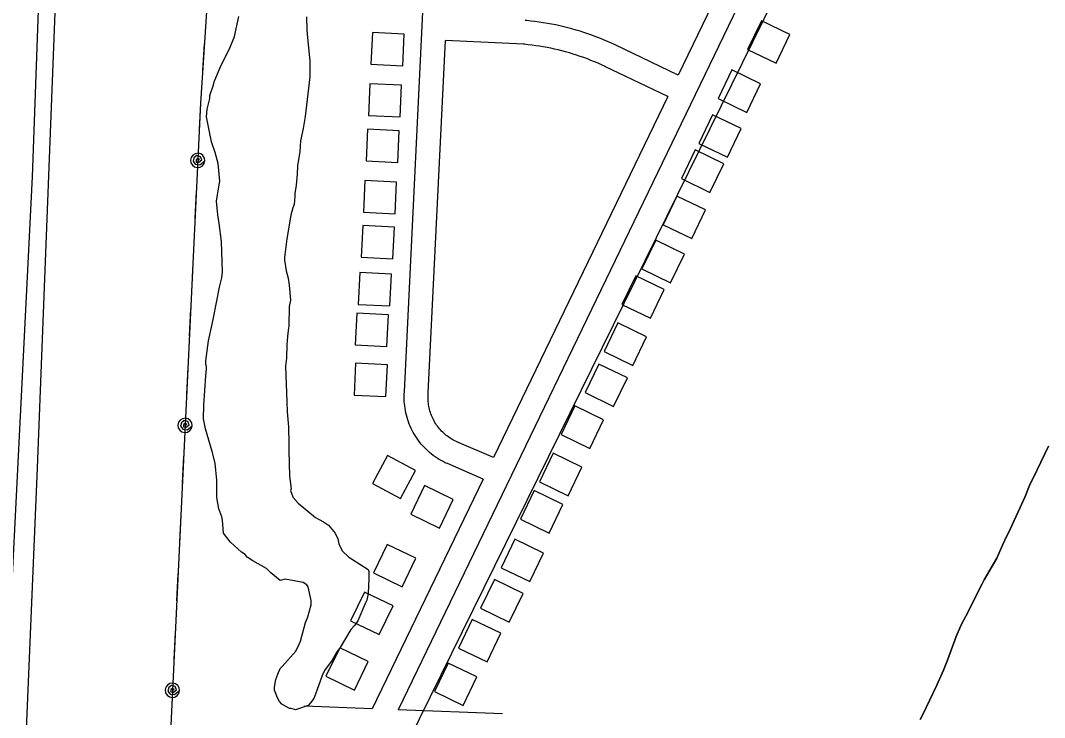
# Model space of a CAD drawing. Extents: x 3683402 to 3721514, y 487807 to 513565.
# Drawn here: x 3695530 to 3696820, y 500030 to 500908 of the extents above; entities that cross this region are included whole.
import ezdxf

# ---------------------------------------------------------------- set-up
doc = ezdxf.new("R2010")
doc.units = 0
for name, color, linetype in [('V-BLDG-OTLN', 7, 'Continuous'), ('V-ROAD-CNTR', 7, 'Continuous'), ('V-SITE-VEGE', 7, 'Continuous'), ('V-TOPO-BNDY', 7, 'Continuous'), ('V-TOPO-SHOR', 7, 'Continuous'), ('V-UTIL-LINE', 7, 'Continuous')]:
    doc.layers.add(name, color=color, linetype=linetype)

msp = doc.modelspace()

# ---------------------------------------------------------------- linework, layer by layer
at = {"layer": 'V-BLDG-OTLN'}
for points in [[(3696463.8, 500907.6), (3696446.4, 500871.6), (3696482.4, 500854.2), (3696499.8, 500890.2)], [(3696012, 500851), (3696013.9, 500890.9), (3695974, 500892.8), (3695972, 500852.9)], [(3696426.6, 500845.7), (3696409.2, 500809.7), (3696445.3, 500792.3), (3696462.7, 500828.3)], [(3696008.7, 500786.5), (3696010.6, 500826.5), (3695970.7, 500828.4), (3695968.7, 500788.5)], [(3696402.4, 500789.3), (3696385, 500753.2), (3696421, 500735.8), (3696438.4, 500771.9)], [(3696005.7, 500729.2), (3696007.6, 500769.2), (3695967.7, 500771.1), (3695965.8, 500731.2)], [(3696380.4, 500745), (3696363, 500709), (3696399, 500691.6), (3696416.4, 500727.6)], [(3696002.4, 500664.6), (3696004.3, 500704.5), (3695964.4, 500706.5), (3695962.4, 500666.5)], [(3696357.4, 500686.9), (3696340, 500650.8), (3696376, 500633.4), (3696393.4, 500669.5)], [(3695999.6, 500607.9), (3696001.5, 500647.9), (3695961.6, 500649.8), (3695959.7, 500609.8)], [(3696330.8, 500631.3), (3696313.4, 500595.2), (3696349.4, 500577.8), (3696366.8, 500613.9)], [(3695995.9, 500548.6), (3695997.8, 500588.5), (3695957.9, 500590.5), (3695955.9, 500550.5)], [(3696305.5, 500586.5), (3696288.1, 500550.5), (3696324.1, 500533.1), (3696341.5, 500569.1)], [(3695992.1, 500497.5), (3695994, 500537.4), (3695954.1, 500539.4), (3695952.1, 500499.4)], [(3696283.1, 500527.1), (3696265.8, 500491.1), (3696301.8, 500473.7), (3696319.2, 500509.7)], [(3695990.7, 500434.4), (3695992.6, 500474.4), (3695952.7, 500476.3), (3695950.8, 500436.3)], [(3696259.1, 500475.4), (3696241.7, 500439.4), (3696277.7, 500422), (3696295.1, 500458)], [(3696228.8, 500422.6), (3696211.4, 500386.6), (3696247.5, 500369.2), (3696264.9, 500405.2)], [(3696027.9, 500341.4), (3695992.7, 500360.3), (3695973.7, 500325.1), (3696009, 500306.1)], [(3696201.5, 500363), (3696184.1, 500327), (3696220.2, 500309.6), (3696237.6, 500345.6)], [(3696058.1, 500268.9), (3696075.5, 500304.9), (3696039.5, 500322.3), (3696022.1, 500286.3)], [(3696177.7, 500316), (3696160.3, 500280), (3696196.4, 500262.6), (3696213.8, 500298.6)], [(3696153.4, 500254.8), (3696136, 500218.8), (3696172.1, 500201.4), (3696189.5, 500237.4)], [(3696011.1, 500194.9), (3696028.5, 500230.9), (3695992.5, 500248.3), (3695975.1, 500212.3)], [(3696127.5, 500203.9), (3696110.1, 500167.9), (3696146.2, 500150.5), (3696163.6, 500186.5)], [(3695982.4, 500134.8), (3695999.8, 500170.9), (3695963.7, 500188.3), (3695946.3, 500152.2)], [(3696099.6, 500153.8), (3696082.2, 500117.8), (3696118.2, 500100.4), (3696135.6, 500136.4)], [(3695951.2, 500064.8), (3695968.6, 500100.8), (3695932.6, 500118.2), (3695915.2, 500082.2)], [(3696069.4, 500098.9), (3696052, 500062.9), (3696088, 500045.5), (3696105.4, 500081.5)]]:
    msp.add_lwpolyline(points, close=True, dxfattribs=at)
at = {"layer": 'V-ROAD-CNTR'}
for points in [[(3696014.2, 500440.6), (3696084.1, 501884.5)], [(3696615, 501369.3), (3696358.9, 500839.2)], [(3696642, 501356.2), (3696006.2, 500040)], [(3696279.4, 500877.3), (3696274.8, 500879.5), (3696269.9, 500881.6), (3696265.1, 500883.7), (3696260.2, 500885.7), (3696255.3, 500887.6), (3696250.3, 500889.4), (3696245.3, 500891.2), (3696240.3, 500892.9), (3696235.3, 500894.5), (3696230.3, 500896), (3696225.2, 500897.4), (3696220.1, 500898.8), (3696215, 500900), (3696209.8, 500901.2), (3696204.7, 500902.4), (3696199.5, 500903.4), (3696194.3, 500904.3), (3696189.1, 500905.2), (3696183.9, 500906), (3696178.6, 500906.7), (3696173.4, 500907.3), (3696168.2, 500907.8), (3696166.3, 500908)], [(3696044.2, 500439.2), (3696065.7, 500882.9)], [(3696164.2, 500878.1), (3696065.7, 500882.9)], [(3696266.8, 500850.1), (3696262.4, 500852.2), (3696258, 500854.1), (3696253.5, 500856), (3696249.1, 500857.8), (3696244.6, 500859.6), (3696240.1, 500861.2), (3696235.6, 500862.8), (3696231, 500864.3), (3696226.5, 500865.8), (3696221.9, 500867.2), (3696217.2, 500868.5), (3696212.6, 500869.7), (3696207.9, 500870.9), (3696203.3, 500872), (3696198.6, 500873), (3696193.9, 500873.9), (3696189.1, 500874.8), (3696184.4, 500875.6), (3696179.7, 500876.3), (3696174.9, 500876.9), (3696170.1, 500877.5), (3696165.3, 500878), (3696163.6, 500878.1)], [(3696358.9, 500839.2), (3696279.6, 500877.2)], [(3696345.9, 500812.1), (3696266.6, 500850.2)], [(3696345.9, 500812.1), (3696126.3, 500357.6)], [(3696067.9, 500350.1), (3696065.5, 500351.2), (3696062.8, 500352.6), (3696060.2, 500354), (3696057.7, 500355.4), (3696055.2, 500357), (3696052.7, 500358.7), (3696050.4, 500360.4), (3696048, 500362.2), (3696045.7, 500364.1), (3696043.5, 500366), (3696041.4, 500368.1), (3696039.3, 500370.1), (3696037.3, 500372.3), (3696035.4, 500374.5), (3696033.5, 500376.8), (3696031.7, 500379.2), (3696030, 500381.6), (3696028.3, 500384), (3696026.8, 500386.5), (3696025.3, 500389.1), (3696023.9, 500391.7), (3696022.6, 500394.3), (3696021.4, 500397), (3696020.3, 500399.7), (3696019.2, 500402.5), (3696018.3, 500405.3), (3696017.4, 500408.1), (3696016.7, 500411), (3696016, 500413.8), (3696015.4, 500416.7), (3696014.9, 500419.6), (3696014.5, 500422.6), (3696014.2, 500425.5), (3696014, 500428.4), (3696013.9, 500431.4), (3696013.9, 500434.3), (3696014, 500437.3), (3696014.2, 500440.2), (3696014.3, 500441.1)], [(3696080.5, 500377.4), (3696078.4, 500378.3), (3696076.7, 500379.2), (3696074.9, 500380.1), (3696073.2, 500381.1), (3696071.6, 500382.2), (3696069.9, 500383.3), (3696068.3, 500384.4), (3696066.8, 500385.6), (3696065.2, 500386.9), (3696063.8, 500388.2), (3696062.3, 500389.6), (3696060.9, 500391), (3696059.6, 500392.4), (3696058.3, 500393.9), (3696057, 500395.4), (3696055.8, 500397), (3696054.7, 500398.6), (3696053.6, 500400.2), (3696052.5, 500401.9), (3696051.6, 500403.6), (3696050.6, 500405.4), (3696049.8, 500407.2), (3696048.9, 500409), (3696048.2, 500410.8), (3696047.5, 500412.6), (3696046.8, 500414.5), (3696046.3, 500416.4), (3696045.8, 500418.3), (3696045.3, 500420.2), (3696044.9, 500422.2), (3696044.6, 500424.1), (3696044.3, 500426.1), (3696044.1, 500428), (3696044, 500430), (3696043.9, 500432), (3696043.9, 500434), (3696044, 500435.9), (3696044.1, 500438), (3696044.2, 500438.7)], [(3696126.3, 500357.6), (3696080.1, 500377.5)], [(3696113.2, 500330.5), (3696068.2, 500350)], [(3696113.2, 500330.5), (3695973.5, 500041.3)], [(3695973.5, 500041.3), (3695888.2, 500044.5)], [(3696137.7, 500035), (3696006.2, 500040)]]:
    msp.add_lwpolyline(points, dxfattribs=at)
at = {"layer": 'V-SITE-VEGE'}
for points in [[(3695892.8, 500045.5), (3695877, 500040.1), (3695871.5, 500041.7), (3695869.2, 500041.7), (3695859.8, 500047.3), (3695856.6, 500050.4), (3695854.3, 500055.2), (3695850.4, 500064.6), (3695850.5, 500068.6), (3695852.1, 500078), (3695854.5, 500085), (3695857.7, 500092.1), (3695860, 500094.5), (3695877.4, 500114), (3695881.4, 500122.6), (3695883, 500126.6), (3695887.8, 500143.8), (3695889.4, 500150.1), (3695892.6, 500157.2), (3695896.6, 500172.1), (3695896.7, 500177.6), (3695892.8, 500194.9), (3695891.3, 500197.3), (3695886.6, 500200.4), (3695863.8, 500204.5), (3695857.5, 500203), (3695845.8, 500212.5), (3695840.3, 500218), (3695823.1, 500227.5), (3695816, 500232.3), (3695813.7, 500235.4), (3695809, 500238.6), (3695794.9, 500251.3), (3695790.2, 500256.8), (3695786.3, 500262.3), (3695784.8, 500278.8), (3695784.1, 500282.8), (3695781.7, 500289.9), (3695780.2, 500293), (3695777.9, 500307.2), (3695778, 500329.2), (3695776.5, 500341.8), (3695775.8, 500350.4), (3695771.9, 500365.4), (3695763.4, 500393.7), (3695761.2, 500406.3), (3695761.3, 500423.6), (3695763.8, 500460.5), (3695764.7, 500469.2), (3695764.7, 500472.3), (3695763.9, 500474.7), (3695763.9, 500479.4), (3695767.2, 500504.6), (3695772.1, 500525.8), (3695773.7, 500533.6), (3695781, 500572.1), (3695784.2, 500583.9), (3695785, 500591.7), (3695783.6, 500629.5), (3695780.6, 500652.3), (3695779.1, 500663.3), (3695777.6, 500680.6), (3695778.5, 500688.4), (3695780.9, 500701), (3695781.7, 500705.7), (3695779.5, 500727.8), (3695775.6, 500741.9), (3695771, 500755.3), (3695764.9, 500786.8), (3695765.7, 500796.2), (3695768.9, 500809.6), (3695768.9, 500813.5), (3695773.7, 500826.8), (3695774.5, 500830.8), (3695778.5, 500841), (3695782.5, 500849.6), (3695789.7, 500864.5), (3695793.6, 500872.3), (3695800, 500888), (3695805.7, 500913.1)], [(3695890.6, 500912.7), (3695891.3, 500896.1), (3695892, 500886.7), (3695895, 500856.8), (3695894.9, 500837.2), (3695889.1, 500786.9), (3695886.6, 500772), (3695883.4, 500756.3), (3695882.5, 500742.9), (3695879.3, 500724.8), (3695879.2, 500714.6), (3695877.6, 500700.5), (3695876, 500690.3), (3695875.9, 500686.3), (3695875.1, 500676.1), (3695873.5, 500672.2), (3695871.1, 500662.8), (3695866.2, 500632.9), (3695862.9, 500609.4), (3695862.9, 500606.2), (3695865.2, 500592.8), (3695867.5, 500583.4), (3695869, 500574.7), (3695870.5, 500555.9), (3695868.9, 500548), (3695868.7, 500522.9), (3695867.9, 500520.5), (3695867.1, 500514.2), (3695866.2, 500500.1), (3695865.4, 500482.8), (3695864.5, 500472.6), (3695865.8, 500427.7), (3695866.6, 500415.2), (3695868, 500396.3), (3695868.7, 500375.1), (3695868.6, 500366.4), (3695869.2, 500334.2), (3695870, 500327.9), (3695871.5, 500318.4), (3695870.7, 500316.1), (3695872.3, 500311.4), (3695873.8, 500307.4), (3695880.1, 500300.3), (3695902, 500282.1), (3695912.2, 500276.5), (3695918.4, 500272.6), (3695927, 500262.3), (3695930.1, 500255.2), (3695930.9, 500251.3), (3695931.7, 500248.9), (3695935.5, 500240.3), (3695944.1, 500232.3), (3695947.3, 500230), (3695968.4, 500216.5), (3695969.2, 500214.1), (3695969.1, 500205.5), (3695968.3, 500186.6), (3695966.6, 500178), (3695965, 500174.8), (3695955.5, 500152.1), (3695951.5, 500146.6), (3695946.8, 500141.1), (3695933.3, 500118.4), (3695928.5, 500112.1), (3695923, 500102.7), (3695913.5, 500089.4), (3695910.3, 500083.2), (3695903.9, 500064.3), (3695899.9, 500054.1), (3695895.9, 500048.7), (3695892.8, 500045.5)]]:
    msp.add_lwpolyline(points, dxfattribs=at)
at = {"layer": 'V-TOPO-BNDY'}
msp.add_line((3697199.9, 502398), (3695552.8, 499054.3), dxfattribs=at)
at = {"layer": 'V-TOPO-SHOR'}
for points in [[(3695635.2, 502616.9), (3695605.2, 502176), (3695589.9, 502113.2), (3695581.8, 502075.5), (3695582.5, 502051.1), (3695584.5, 501992.2), (3695575.1, 501706.9), (3695554, 501321.8), (3695556.1, 501269.1), (3695563.5, 501182.6), (3695560.9, 501142.5), (3695545.1, 500711), (3695499.1, 499798.5)], [(3695518.1, 499546.1), (3695551.7, 500344.6), (3695580.1, 501070.1), (3695583, 501160.4), (3695578.8, 501254), (3695578.2, 501291), (3695589.5, 501480.4), (3695609.5, 501963.7), (3695632.8, 502050.9), (3695640.1, 502096.4), (3695639.5, 502124.7), (3695633.3, 502142.8), (3695628.7, 502164.9), (3695652.6, 502498.1)], [(3696825.5, 500372), (3696811.1, 500342.2), (3696801.6, 500322.6), (3696796, 500308.5), (3696775.3, 500263.8), (3696772.9, 500259.1), (3696767.4, 500247.4), (3696760.2, 500230.9), (3696744.3, 500203.5), (3696741.9, 500198.8), (3696734, 500183.1), (3696723.7, 500162.7), (3696721.3, 500158), (3696715.7, 500147.8), (3696709.3, 500132.1), (3696698.2, 500102.3), (3696693.4, 500089.8), (3696684.6, 500070.9), (3696667.1, 500034.1), (3696663.9, 500027.8)], [(3696796, 500308.5), (3696801.6, 500322.6), (3696811.1, 500342.2), (3696825.5, 500372)], [(3696663.9, 500027.8), (3696667.1, 500034.1), (3696684.6, 500070.9), (3696693.4, 500089.8), (3696698.2, 500102.3), (3696709.3, 500132.1), (3696715.7, 500147.8), (3696721.3, 500158), (3696723.7, 500162.7), (3696734, 500183.1), (3696741.9, 500198.8), (3696744.3, 500203.5), (3696760.2, 500230.9), (3696767.4, 500247.4), (3696772.9, 500259.1), (3696775.3, 500263.8), (3696796, 500308.5)]]:
    msp.add_lwpolyline(points, dxfattribs=at)
at = {"layer": 'V-UTIL-LINE'}
for points in [[(3695870.6, 505530.4), (3695728.9, 502431.4), (3695838.9, 502046.2), (3695757.1, 500803.7), (3695667.6, 498928.7), (3695617, 497780.2), (3691153.1, 497384.5), (3689228.6, 497219.4)], [(3695762, 500878.6), (3695759.8, 500844.6)], [(3695757.2, 500804.7), (3695757.1, 500803.7), (3695755.5, 500770.8)], [(3695753.7, 500731.8), (3695756.1, 500733.3), (3695754, 500734.2), (3695751.7, 500732.7), (3695751.9, 500729.8), (3695755.2, 500729.5), (3695758.8, 500732.5), (3695757.2, 500736.5), (3695752.6, 500738), (3695749, 500735.1), (3695747.9, 500730.8), (3695750.7, 500726.9), (3695756.2, 500726.3), (3695762.7, 500731.4), (3695762.1, 500734.8), (3695760.3, 500737.8), (3695757.5, 500739.9), (3695754.1, 500740.8), (3695750.6, 500740.3), (3695747.6, 500738.4), (3695745.5, 500735.6), (3695744.7, 500732.2), (3695745.2, 500728.7), (3695747, 500725.7), (3695749.8, 500723.6), (3695753.2, 500722.8), (3695756.7, 500723.3), (3695759.7, 500725.1), (3695761.8, 500727.9), (3695762.7, 500731.4)], [(3695751.8, 500692.8), (3695750.2, 500658.9)], [(3695748.3, 500618.9), (3695746.6, 500585)], [(3695744.7, 500545), (3695743.1, 500511.1)], [(3695741.2, 500471.1), (3695739.6, 500437.1)], [(3695737.7, 500398.2), (3695740.2, 500399.7), (3695738, 500400.6), (3695735.7, 500399.1), (3695735.9, 500396.2), (3695739.3, 500395.8), (3695742.9, 500398.9), (3695741.3, 500402.9), (3695736.6, 500404.4), (3695733.1, 500401.5), (3695731.9, 500397.2), (3695734.8, 500393.3), (3695740.3, 500392.7), (3695746.7, 500397.7), (3695746.2, 500401.2), (3695744.4, 500404.2), (3695741.6, 500406.3), (3695738.2, 500407.2), (3695734.7, 500406.6), (3695731.7, 500404.8), (3695729.6, 500402), (3695728.7, 500398.6), (3695729.3, 500395.1), (3695731.1, 500392.1), (3695733.9, 500390), (3695737.3, 500389.2), (3695740.8, 500389.7), (3695743.8, 500391.5), (3695745.9, 500394.3), (3695746.7, 500397.7)], [(3695735.9, 500359.2), (3695734.2, 500325.3)], [(3695732.3, 500285.3), (3695730.7, 500251.4)], [(3695728.8, 500211.4), (3695727.2, 500177.4)], [(3695725.3, 500137.5), (3695723.7, 500103.5)], [(3695721.8, 500064.5), (3695724.2, 500066.1), (3695722.1, 500067), (3695719.8, 500065.5), (3695720, 500062.5), (3695723.4, 500062.2), (3695726.9, 500065.3), (3695725.3, 500069.2), (3695720.7, 500070.8), (3695717.2, 500067.9), (3695716, 500063.5), (3695718.9, 500059.7), (3695724.4, 500059.1), (3695730.8, 500064.1), (3695730.3, 500067.6), (3695728.5, 500070.6), (3695725.6, 500072.7), (3695722.2, 500073.5), (3695718.8, 500073), (3695715.7, 500071.2), (3695713.7, 500068.4), (3695712.8, 500065), (3695713.3, 500061.5), (3695715.1, 500058.5), (3695718, 500056.4), (3695721.4, 500055.6), (3695724.8, 500056.1), (3695727.9, 500057.9), (3695729.9, 500060.7), (3695730.8, 500064.1)]]:
    msp.add_lwpolyline(points, dxfattribs=at)

doc.saveas('drawing.dxf')
